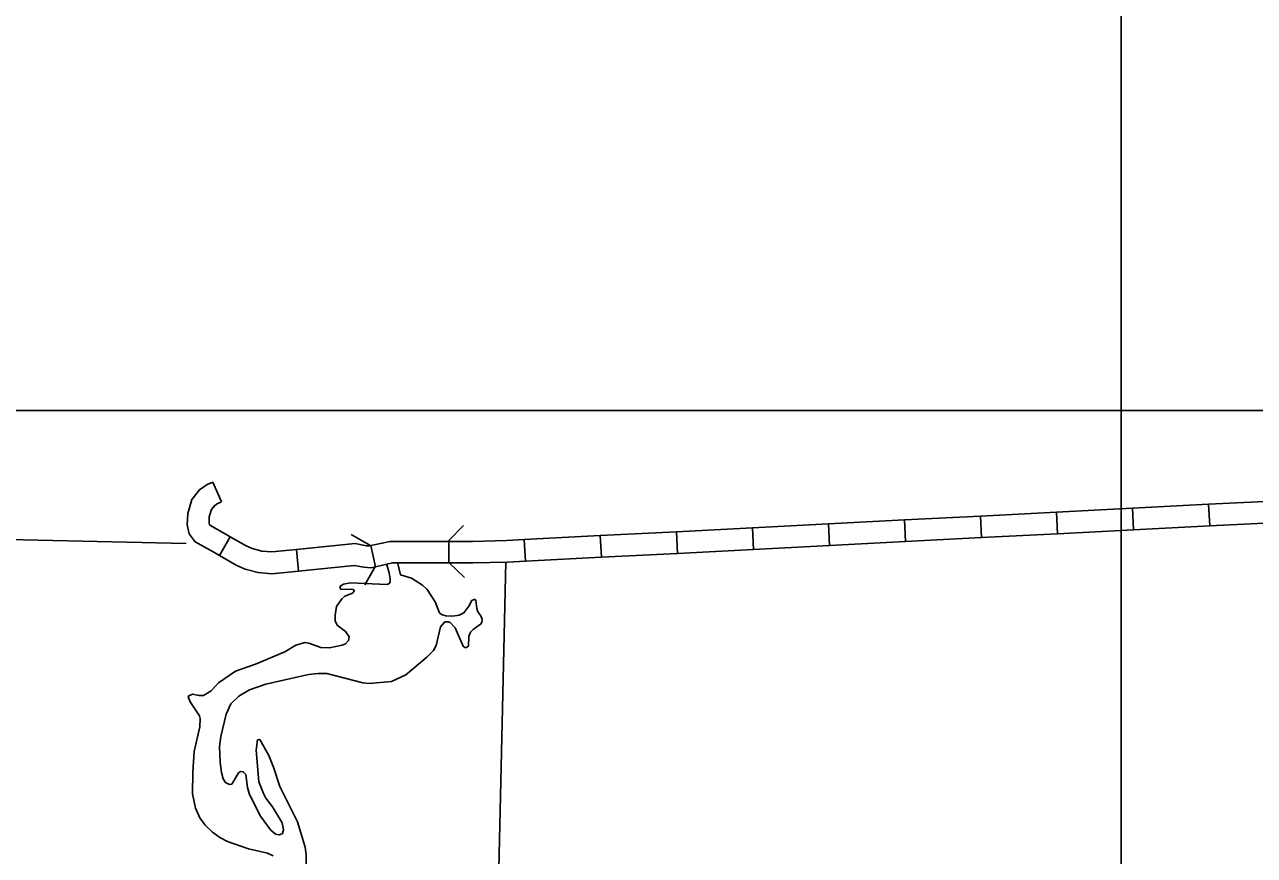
# Model space of a CAD drawing. Extents: x 1196286 to 1268366, y 2040822 to 2082115.
# Drawn here: x 1235560 to 1238759, y 2064439 to 2066600 of the extents above; entities that cross this region are included whole.
import ezdxf

# ---------------------------------------------------------------- set-up
doc = ezdxf.new("R2010")
doc.units = 0
for name, color, linetype in [('55', 7, 'Continuous'), ('60', 7, 'Continuous'), ('61', 7, 'Continuous'), ('62', 7, 'Continuous'), ('Level 8', 7, 'Continuous'), ('Level 83', 7, 'Continuous')]:
    doc.layers.add(name, color=color, linetype=linetype)

msp = doc.modelspace()

# ---------------------------------------------------------------- linework, layer by layer
at = {"layer": '55'}
msp.add_lwpolyline([(1235980.9, 2065250.1), (1234824.1, 2065276.9), (1232840.2, 2065359.5), (1230996.5, 2065539.8)], dxfattribs=at)
at = {"layer": '60'}
msp.add_lwpolyline([(1236756.7, 2062461.7), (1236767.5, 2063263.5), (1236812.2, 2065202)], dxfattribs=at)
at = {"layer": '61'}
for p, q in [((1236049.5, 2065410.1), (1236072, 2065358.5)), ((1238639.5, 2065352.5), (1238804, 2065360.9)), ((1238244, 2065332.1), (1238246.9, 2065275.9)), ((1238441.7, 2065342.3), (1238444.6, 2065286.1)), ((1238639.5, 2065352.5), (1238642.3, 2065296.3)), ((1237650.8, 2065301.5), (1237653.7, 2065245.3)), ((1237848.5, 2065311.7), (1237851.4, 2065255.5)), ((1238046.2, 2065321.9), (1238049.1, 2065265.7)), ((1238642.3, 2065296.3), (1238802.5, 2065304.5)), ((1236095.1, 2065267.8), (1236067.3, 2065218.9)), ((1237057.6, 2065270.9), (1237060.5, 2065214.7)), ((1237255.3, 2065281.1), (1237258.2, 2065224.9)), ((1237453, 2065291.3), (1237455.9, 2065235.1)), ((1236267.1, 2065234.9), (1236272.7, 2065178.9)), ((1236460.5, 2065245), (1236472.6, 2065190.1)), ((1236663.3, 2065256.1), (1236663.3, 2065199.8)), ((1236859.8, 2065260.7), (1236862.7, 2065204.5))]:
    msp.add_line(p, q, dxfattribs=at)
for points in [[(1236049.6, 2065410.1), (1236035.4, 2065404), (1236015.4, 2065390.5), (1235995.3, 2065365.3), (1235984.6, 2065328.8), (1235983.4, 2065298.9), (1235988.7, 2065275.8), (1236003.8, 2065255), (1236058.1, 2065224.1), (1236067.3, 2065218.9)], [(1236071.7, 2065358.4), (1236062.4, 2065354.4), (1236054, 2065348.7), (1236046.2, 2065338.9), (1236040.5, 2065319.7), (1236039.9, 2065304.1), (1236041, 2065299.5), (1236042.1, 2065297.9), (1236086, 2065273), (1236095.1, 2065267.8)], [(1238046.2, 2065321.9), (1238244, 2065332.1)], [(1238244, 2065332.1), (1238441.7, 2065342.3)], [(1238441.7, 2065342.3), (1238639.5, 2065352.5)], [(1237453, 2065291.3), (1237650.8, 2065301.5)], [(1237650.8, 2065301.5), (1237848.5, 2065311.7)], [(1237848.5, 2065311.7), (1238046.2, 2065321.9)], [(1236095.1, 2065267.8), (1236136.1, 2065244.5), (1236152.5, 2065237.2), (1236177.2, 2065230.6), (1236202.9, 2065228.5), (1236267.1, 2065234.9)], [(1236859.8, 2065260.7), (1237057.6, 2065270.9)], [(1237057.6, 2065270.9), (1237255.3, 2065281.1)], [(1237255.3, 2065281.1), (1237453, 2065291.3)], [(1237851.4, 2065255.5), (1238049.1, 2065265.7)], [(1238049.1, 2065265.7), (1238246.9, 2065275.9)], [(1238246.9, 2065275.9), (1238444.6, 2065286.1)], [(1238444.6, 2065286.1), (1238642.3, 2065296.3)], [(1236267.1, 2065234.9), (1236420, 2065250.1), (1236449.3, 2065244.6), (1236456.8, 2065244.2), (1236460.5, 2065245)], [(1236460.5, 2065245), (1236510.8, 2065256.1), (1236663.3, 2065256.1)], [(1236663.3, 2065256.1), (1236724.9, 2065256.1), (1236813.6, 2065258.3), (1236859.8, 2065260.7)], [(1237258.2, 2065224.9), (1237455.9, 2065235.1)], [(1237455.9, 2065235.1), (1237653.7, 2065245.3)], [(1237653.7, 2065245.3), (1237851.4, 2065255.5)], [(1236067.3, 2065218.9), (1236110.8, 2065194.2), (1236133.8, 2065184), (1236167.5, 2065175), (1236203.3, 2065172), (1236272.7, 2065178.9)], [(1236663.3, 2065199.8), (1236725.6, 2065199.8), (1236815.8, 2065202.1), (1236862.7, 2065204.5)], [(1236862.7, 2065204.5), (1237060.5, 2065214.7)], [(1237060.5, 2065214.7), (1237258.2, 2065224.9)], [(1236272.7, 2065178.9), (1236417.5, 2065193.3), (1236442.7, 2065188.6), (1236461.5, 2065187.6), (1236472.6, 2065190.1)], [(1236472.6, 2065190.1), (1236516.9, 2065199.8), (1236663.3, 2065199.8)]]:
    msp.add_lwpolyline(points, dxfattribs=at)
at = {"layer": '62'}
for points in [[(1236502.7, 2065194.6), (1236508.8, 2065174.1), (1236510.8, 2065158.2), (1236510.6, 2065150.3), (1236507.2, 2065145.9), (1236502.6, 2065144.1), (1236408.2, 2065148), (1236389.8, 2065145), (1236380.3, 2065138.8), (1236383.1, 2065131.2), (1236411.3, 2065132.1), (1236415.4, 2065130.9), (1236417.5, 2065126.3), (1236413.3, 2065121.5), (1236393.2, 2065113.3), (1236385.6, 2065107), (1236371.6, 2065086.2), (1236367.8, 2065064.5), (1236367.8, 2065049.4), (1236373.6, 2065038), (1236395, 2065021.4), (1236404.4, 2065007.3), (1236402.7, 2064997.9), (1236394.7, 2064989.8), (1236386.3, 2064985.8), (1236353.6, 2064979.4), (1236330.4, 2064980.2), (1236299.5, 2064991.1), (1236289.4, 2064992.8), (1236266, 2064986.1), (1236237.5, 2064968.3)], [(1236530.7, 2065198.9), (1236538, 2065168.8), (1236566.3, 2065160.7), (1236594.8, 2065142.4), (1236607.6, 2065130.9), (1236627.9, 2065098.8), (1236638.9, 2065070.3), (1236644.5, 2065066.1), (1236655.6, 2065062.5), (1236674, 2065061.7), (1236690.5, 2065064.4), (1236702.7, 2065070.1), (1236715.4, 2065087.9), (1236723.2, 2065102.1), (1236731.2, 2065105.3), (1236734.1, 2065102.2), (1236736.3, 2065081.5), (1236739.1, 2065072.7), (1236746.7, 2065062.4), (1236749.9, 2065054.1), (1236749.4, 2065045.4), (1236746.3, 2065040.6), (1236726.8, 2065027.1), (1236719.9, 2065020.1), (1236716, 2065009.2), (1236715, 2064983.7), (1236709.7, 2064980), (1236705.6, 2064980.1), (1236700.8, 2064983.2), (1236679.7, 2065031.5), (1236666.9, 2065044.9), (1236661.7, 2065046.9), (1236653.4, 2065047.1), (1236641.9, 2065033.4), (1236630.7, 2064985.5), (1236623.3, 2064972.4), (1236606.8, 2064954.4), (1236552.2, 2064908.5), (1236514.7, 2064891.9), (1236456.8, 2064886.4), (1236440, 2064887.9), (1236346.1, 2064912.5), (1236322.8, 2064912.6), (1236299.9, 2064910.1), (1236279.6, 2064905.6), (1236279.4, 2064905.5)], [(1236237.5, 2064968.3), (1236161, 2064937), (1236108.8, 2064918.2), (1236064.3, 2064888.3), (1236045.1, 2064866.9), (1236025.4, 2064855.3), (1236013.7, 2064854.8), (1235996.6, 2064858.9), (1235987.1, 2064854.6), (1235985.9, 2064851.2), (1235990.5, 2064838.3), (1236014.8, 2064802.1), (1236017.3, 2064795.6), (1236016.1, 2064773.4), (1236001.2, 2064709.8), (1235997.8, 2064655.3), (1235997.3, 2064599.6), (1236005.1, 2064561.8), (1236015.8, 2064537.1), (1236030, 2064517.6), (1236049.1, 2064499.5), (1236067.9, 2064485.5), (1236088, 2064475.7), (1236142.7, 2064456.1), (1236192.3, 2064444.9), (1236206.8, 2064438.2)], [(1236279.4, 2064905.5), (1236187.4, 2064884.9), (1236145.6, 2064870), (1236117.4, 2064853.5), (1236096.5, 2064833.1), (1236084.3, 2064806.2), (1236070.3, 2064748.6), (1236067.5, 2064722.7), (1236068.8, 2064680.5), (1236072, 2064654.4), (1236076.9, 2064638.5), (1236082.7, 2064629), (1236093.1, 2064623.9), (1236099.1, 2064624.5), (1236113.5, 2064647.9), (1236116.6, 2064654.2), (1236121.5, 2064657.2), (1236129, 2064656.6), (1236135.6, 2064649.7), (1236139.8, 2064615.4), (1236145.4, 2064597.6), (1236173.8, 2064541.6), (1236200, 2064505.7), (1236212.9, 2064494.5), (1236223.3, 2064492.4), (1236230.9, 2064496), (1236233.7, 2064505.3), (1236230, 2064524.2), (1236204.7, 2064565.8), (1236187.9, 2064588), (1236181.4, 2064599.8), (1236169.7, 2064630.2), (1236162.5, 2064712.7), (1236165.7, 2064739.4), (1236171.7, 2064740.8), (1236195.2, 2064698.9), (1236208, 2064668.5), (1236224.2, 2064618.1), (1236270.2, 2064526.8), (1236290.1, 2064460.9), (1236293, 2064440.9), (1236292, 2064392.7)]]:
    msp.add_lwpolyline(points, dxfattribs=at)
at = {"layer": 'Level 8'}
msp.add_line((1238412.5, 2063586.9), (1238412.5, 2069077.4), dxfattribs=at)
msp.add_lwpolyline([(1241590.6, 2065596.8), (1214332.8, 2065596.8), (1214332.8, 2047966.3), (1241590.6, 2047966.3)], close=True, dxfattribs=at)
at = {"layer": 'Level 83'}
for points in [[(1236662.9, 2065257.1), (1236702, 2065297.5)], [(1236409.3, 2065273.7), (1236458.3, 2065246)], [(1236473.3, 2065191.7), (1236445.5, 2065142.8)], [(1236704.2, 2065161.7), (1236663.8, 2065200.8)]]:
    msp.add_lwpolyline(points, dxfattribs=at)

doc.saveas('drawing.dxf')
